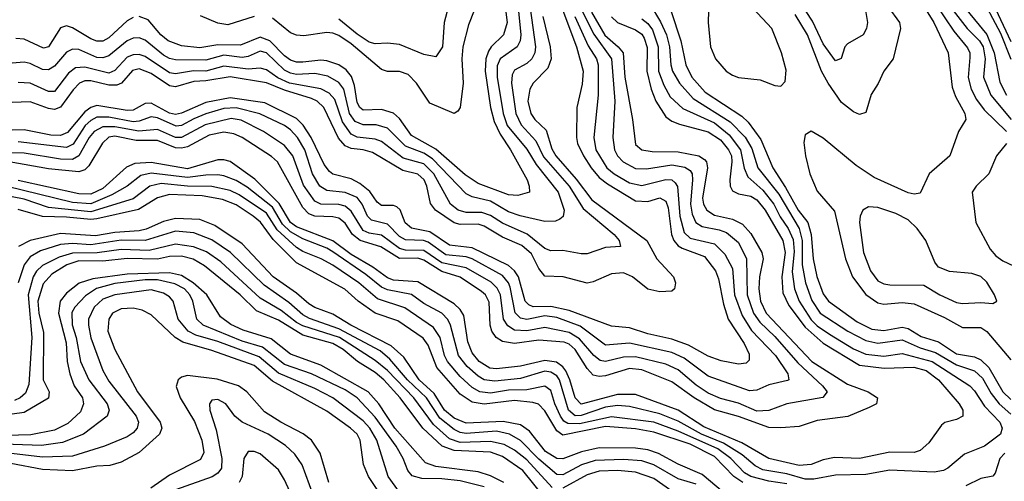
# Model space of a CAD drawing. Header units: inches. Extents: x 884549 to 1028252, y 526810 to 653624.
# Tile 831 of 1056: x 972435 to 975688, y 623214 to 624740. Entities that reach past the tile are written whole.
import ezdxf

# ---------------------------------------------------------------- set-up
doc = ezdxf.new("R2010")
doc.units = ezdxf.units.IN
doc.header["$MEASUREMENT"] = 0
doc.layers.add('A9672', color=7, linetype='Continuous')

msp = doc.modelspace()

# ---------------------------------------------------------------- linework, layer by layer
at = {"layer": 'A9672', "color": 5}
for points, elevation in [([(975354.3, 624894.3), (975455.4, 624730), (975502.6, 624630), (975516.2, 624516.2), (975526.3, 624486.3), (975558, 624430), (975560.7, 624410), (975536.8, 624370), (975508.3, 624290), (975439.4, 624230), (975410, 624166.8), (975390, 624163), (975370, 624168), (975258.2, 624218.2), (975198.3, 624258.3), (975090, 624348.6), (975050, 624370.8), (975030, 624359.5), (975026.1, 624333.9), (975030.7, 624289.3), (975045.1, 624230), (975070, 624172.8), (975127.1, 624107.1), (975163.7, 623950), (975186.6, 623890), (975230, 623831.6), (975270, 623804.1), (975290, 623800.2), (975350, 623805.2), (975390, 623800.6), (975490, 623755.8), (975550, 623722.5), (975610, 623722.7), (975630, 623709.7), (975710, 623615.3)], 2720), ([(974111.7, 624850), (974139.1, 624650), (974136.5, 624630), (974127.2, 624610), (974110, 624595.3), (974070, 624573), (974062.2, 624557.8), (974059.7, 624530), (974074.2, 624430), (974092.2, 624392.2), (974139.8, 624339.8), (974166, 624286), (974250.9, 624190), (974296.2, 624116.2), (974399.1, 624030), (974416, 624010), (974420.4, 623990), (974370, 623987.3), (974310, 623966.2), (974290, 623965.7), (974230, 623976.8), (974190, 623975.6), (974170, 623983.5), (974111.5, 624031.5), (974030, 624067.3), (973990, 624092.7), (973962.3, 624102.3), (973910, 624103), (973883.6, 624110), (973858.8, 624130), (973803.5, 624230), (973770, 624263.8), (973702.1, 624282.1), (973630, 624337.4), (973610, 624344.5), (973550, 624351.5), (973530, 624361), (973501.9, 624401.9), (973476, 624476), (973457, 624497), (973430, 624511.6), (973326.4, 624530), (973287.7, 624547.7), (973250, 624573.8), (973230, 624579.7), (973190, 624576), (973110, 624586.5), (973050, 624569.5), (973008.9, 624571.1), (972950, 624560.4), (972930, 624563.9), (972850, 624617.9), (972830, 624624.5), (972810, 624623.8), (972790, 624615.5), (972750, 624572), (972730, 624563.4), (972650, 624582.5), (972620, 624580), (972596.9, 624563.1), (972550, 624502.6), (972530, 624502.3), (972470, 624529.6), (972430, 624532.3)], 2460), ([(975216.2, 624850), (975236.3, 624730), (975233.1, 624710), (975222, 624690), (975170, 624660.2), (975161.2, 624650), (975148.6, 624611.4), (975130, 624603.7), (975090, 624659.7), (975054.4, 624734.4), (975015, 624795)], 2660), ([(975603.8, 624830), (975675, 624695), (975709.7, 624609.7)], 2820), ([(975633.4, 624830), (975710, 624667.4)], 2840), ([(974035.2, 624810), (974045.6, 624730), (974033.9, 624690), (973992.8, 624650), (973984.1, 624635.9), (973975.2, 624610), (973972.7, 624570), (973990.2, 624450), (974002.7, 624402.7), (974021.9, 624361.9), (974056.7, 624310), (974111.3, 624210), (974118.5, 624190), (974119.5, 624170), (974081.1, 624158.9), (974050, 624161.1), (973950, 624198.6), (973906.9, 624226.9), (973810, 624311.6), (973730, 624357.5), (973690, 624412.8), (973670, 624431.2), (973630, 624442.4), (973570, 624440.6), (973558.6, 624450), (973550, 624466), (973541.7, 624521.8), (973531.5, 624551.5), (973513.6, 624573.6), (973490, 624590.2), (973450, 624604.1), (973430, 624606.2), (973370, 624599.6), (973350, 624599.5), (973330, 624605.9), (973310, 624620.2), (973261.8, 624670), (973230, 624682.3), (973164.7, 624655.3), (973090, 624656.4), (973030, 624646.4), (972970, 624652.7), (972926.1, 624670), (972901.9, 624690), (972859.1, 624739.1), (972830, 624750.6)], 2420), ([(973858.9, 624810), (973837.1, 624730), (973831.8, 624650), (973810, 624617.4), (973770, 624625), (973690, 624657.2), (973650, 624662.3), (973610, 624660.3), (973590, 624665.2), (973550, 624691.7), (973490, 624741.2)], 2360), ([(975533.6, 624810), (975630, 624690.3), (975654.6, 624630), (975673.1, 624533.1), (975695.1, 624490)], 2780), ([(974291.7, 624770), (974332, 624692), (974390, 624610), (974401.4, 624470), (974395.2, 624350), (974400.2, 624310), (974410.1, 624290), (974428.4, 624270), (974470, 624247.6), (974506.4, 624246.4), (974590, 624260.4), (974632, 624252), (974650, 624240.8), (974657.1, 624230), (974658, 624210), (974651.1, 624130), (974656.5, 624096.5), (974668.8, 624070), (974690, 624056.8), (974745.7, 624045.7), (974770, 624036.3), (974810, 624003.3), (974836.7, 623950), (974838.8, 623830), (974858.9, 623770), (974879.9, 623739.9), (974930, 623693), (975005.7, 623605.7), (975087.4, 623530), (975102.2, 623510), (975088.6, 623491.4), (974970, 623470.7), (974910, 623447.9), (974870, 623446.7), (974810, 623473.1), (974750, 623488), (974710, 623505.1), (974670, 623531.8), (974610, 623582.2), (974570, 623601.5), (974470, 623625.4), (974430, 623624.2), (974370, 623609.9), (974353.2, 623613.2), (974332.4, 623630), (974284.8, 623684.8), (974250, 623705.9), (974170, 623722.1), (974110, 623712.1), (974070, 623713.4), (974047.5, 623727.6), (974034, 623750), (974023.4, 623830), (974012.4, 623852.4), (973992.4, 623872.3), (973910, 623920.1), (973830, 623936.6), (973770, 623976.9), (973710, 623978.2), (973690, 623983.7), (973630, 624027.6), (973590, 624034.2), (973570, 624043.3), (973530, 624107.1), (973510, 624123.1), (973490, 624128.8), (973430, 624130.4), (973410, 624140.2), (973372.8, 624192.8), (973337.2, 624290), (973310, 624323.9), (973241, 624370), (973167.2, 624407.2), (973133.6, 624413.6), (973048.1, 624391.9), (972970, 624350.3), (972950, 624350), (972890, 624377.3), (972829.1, 624370.9), (972750, 624385.9), (972710, 624385.9), (972681.5, 624370), (972665, 624350), (972630.9, 624290), (972610, 624278.1), (972570, 624278.5), (972450, 624298.9), (972330, 624299.5)], 2560), ([(974323.9, 624763.9), (974368.3, 624688.3), (974412.7, 624650), (974428.4, 624630), (974434, 624550), (974459.9, 624410), (974470, 624327.2), (974490, 624309.3), (974524.3, 624304.3), (974610, 624303.3), (974678.5, 624290), (974697.8, 624277.8), (974703.8, 624270), (974707.4, 624250), (974691.1, 624150), (974694.6, 624130), (974705.4, 624110), (974730, 624093.5), (974790, 624080.2), (974823.5, 624063.5), (974850, 624033.7), (974886.6, 623970), (974890.9, 623950), (974878.8, 623890), (974877.1, 623850), (974882.5, 623810), (974901.4, 623770), (975052.2, 623610), (975170, 623535.9), (975238.2, 623510), (975269.3, 623490), (975265.8, 623470), (975241.7, 623458.3), (975171.2, 623428.8), (975070, 623415.6), (975010, 623395.9), (974949.4, 623390.6), (974910, 623392.3), (974810, 623428.3), (974730, 623450.8), (974663.5, 623490), (974590, 623542.9), (974490, 623582.4), (974450, 623586.6), (974370, 623562.4), (974350, 623560.5), (974330, 623565.2), (974310, 623587.3), (974270, 623650), (974250, 623667.3), (974233.8, 623673.8), (974150, 623680.6), (974070, 623669.8), (974030, 623675.8), (974009.1, 623689.1), (973994.9, 623710), (973989.5, 623730), (973986.3, 623806.3), (973974.1, 623830), (973961.3, 623841.3), (973890, 623889.1), (973830, 623907.4), (973770, 623945.6), (973750, 623951.4), (973690, 623950.8), (973628.7, 623988.7), (973559.8, 624010), (973534.2, 624030), (973510, 624067), (973490, 624083.5), (973470, 624088.7), (973410.2, 624090.2), (973390, 624098.2), (973370, 624118.7), (973287.2, 624270), (973267.4, 624287.4), (973170, 624350.2), (973143, 624363), (973110, 624368.4), (973061.4, 624358.6), (972990, 624319.6), (972970, 624314.8), (972950, 624316.4), (972890, 624340.3), (972820.4, 624340.4), (972750, 624354.4), (972730, 624351.6), (972708.3, 624331.6), (972663.7, 624256.3), (972650, 624243.6), (972630, 624237.1), (972530, 624247.3), (972350, 624279)], 2580), ([(974080.8, 624790), (974090.9, 624689.1), (974088.2, 624670), (974078.1, 624650), (974022.4, 624610), (974012.9, 624587.1), (974012.9, 624550), (974032.1, 624430), (974046, 624390), (974110, 624312), (974140.9, 624260.9), (974213.7, 624170), (974233.9, 624110), (974230.5, 624089.5), (974219.9, 624080.1), (974205.7, 624074.3), (974170, 624072.4), (974088.3, 624091.7), (974050, 624104.6), (973990, 624140.4), (973930, 624154.7), (973910, 624163.9), (973799.4, 624279.4), (973770, 624298.4), (973710, 624321.4), (973650, 624380.7), (973612.6, 624392.6), (973570, 624392), (973543.2, 624403.2), (973525.2, 624430), (973506, 624510), (973490, 624532.1), (973453.3, 624553.3), (973410, 624561.9), (973350, 624558.2), (973330, 624562.9), (973310, 624572.7), (973250, 624630.5), (973230, 624635.5), (973190, 624618.1), (973170, 624614.8), (973110, 624622.9), (973050, 624606), (972950, 624606.5), (972930, 624611), (972910, 624622.7), (972850, 624672.2), (972830, 624679.8), (972810, 624678.6), (972790, 624669.4), (972730, 624620.2), (972710, 624613.3), (972690, 624615.1), (972630, 624640.7), (972610, 624641.9), (972590, 624632.3), (972550, 624585.6), (972530, 624573.4), (972510, 624574.8), (972470, 624594.7), (972450, 624599.6), (972370, 624592.5)], 2440), ([(974229.5, 624769.5), (974274.2, 624650), (974296.8, 624570), (974293, 624527), (974275.5, 624450), (974274.1, 624350), (974278.2, 624330), (974297.3, 624290), (974323.4, 624250), (974350, 624218.4), (974377, 624197), (974470, 624140.6), (974510, 624139.2), (974550, 624151), (974570, 624140.1), (974577.6, 624117.6), (974588.9, 624030), (974595.8, 624010), (974610, 623992.8), (974624.2, 623984.2), (974697.1, 623957.1), (974733.3, 623910), (974743.5, 623883.5), (974760.2, 623800.2), (974775.7, 623750), (974828.4, 623670), (974845.5, 623634.5), (974845.3, 623614.7), (974835.6, 623604.4), (974810, 623601), (974752.6, 623612.6), (974710, 623628.3), (974644.3, 623664.3), (974590, 623684.4), (974510, 623702.1), (974450, 623721.5), (974390, 623727.1), (974250, 623779.3), (974190, 623792.4), (974131, 623791), (974117, 623797), (974105.5, 623810), (974082.6, 623890), (974070, 623909.9), (974050, 623927), (973930, 623986), (973855.1, 623995.1), (973790, 624039), (973730, 624051.1), (973708.2, 624068.2), (973691.6, 624111.6), (973681.3, 624121.3), (973670, 624125.6), (973630, 624125.4), (973616.4, 624136.4), (973591.6, 624171.6), (973558.9, 624198.9), (973530, 624213.9), (973470, 624229.6), (973458.5, 624238.5), (973440.9, 624260.9), (973398.6, 624350), (973371.1, 624391.1), (973350, 624412.7), (973245.1, 624465.1), (973130, 624481.9), (973050, 624465.9), (972970, 624431), (972950, 624426.6), (972930, 624431.1), (972870, 624463.5), (972850, 624462.8), (972810, 624440.8), (972790, 624439.5), (972690, 624456.2), (972670, 624450), (972650, 624434.8), (972592.8, 624367.2), (972570, 624356.5), (972538.4, 624358.4), (972450, 624376.2), (972410, 624374.8)], 2520), ([(973937, 624770), (973917.5, 624722.5), (973899.2, 624650), (973896.1, 624610), (973900, 624530), (973890.5, 624449.5), (973882.7, 624437.3), (973870.5, 624430), (973790, 624463.8), (973746.5, 624530), (973718.1, 624558.1), (973690, 624568.5), (973650, 624568.8), (973630, 624574.6), (973530, 624659.6), (973490, 624687.2), (973470, 624695.5), (973450, 624697.7), (973373.5, 624686.5), (973350, 624688.1), (973330, 624696.2), (973270, 624744.6)], 2380), ([(974518.1, 624790), (974552.6, 624732.6), (974572, 624690), (974581.5, 624650), (974586, 624590), (974592.2, 624570), (974615.4, 624530), (974659.7, 624479.7), (974782.1, 624402.1), (974831.7, 624351.7), (974854.1, 624314.1), (974874.2, 624250), (974943.5, 624163.5), (975010, 624050), (975020.5, 624010), (975019.9, 623930), (975030.9, 623870), (975051.6, 623811.6), (975080.1, 623770), (975170.9, 623710), (975230, 623679.4), (975270, 623670.7), (975350, 623681.8), (975410, 623654.9), (975460.5, 623640.5), (975530, 623599.4), (975590, 623579.8), (975615.7, 623555.7), (975644.7, 623504.7), (975670.5, 623470.5), (975710, 623436.1)], 2660), ([(974586.3, 624770), (974618.8, 624670), (974635.7, 624590), (974655.1, 624550), (974700, 624500), (974820.5, 624420.5), (974841.2, 624401.2), (974883.7, 624343.7), (974922.7, 624250), (974965.6, 624185.6), (975007.1, 624110), (975038.4, 624070), (975050, 624030), (975056.5, 623950), (975068.8, 623891.2), (975090, 623833.5), (975107.6, 623810), (975201.8, 623741.8), (975250, 623716.6), (975290, 623712.9), (975350, 623723.8), (975370, 623719.1), (975413.3, 623693.3), (975470, 623674.8), (975530, 623635.7), (975590, 623625.6), (975610, 623615.5), (975636.7, 623590), (975682.7, 623510), (975710, 623485.2)], 2680), ([(975303.4, 624783.4), (975341.2, 624730), (975344.7, 624710), (975321, 624610), (975290.2, 624570), (975271.2, 624528.8), (975247.8, 624492.2), (975230, 624433.3), (975210, 624426.3), (975190, 624435.2), (975150, 624466.2), (975105.8, 624530), (975084.4, 624570), (975037.6, 624690), (974996.7, 624756.7)], 2680), ([(975462.1, 624790), (975521.2, 624701.2), (975566.4, 624646.4), (975573.6, 624630), (975574.2, 624614.2), (975568.2, 624548.2), (975578.3, 624510), (975595.8, 624475.8), (975621.8, 624441.8), (975695.2, 624370)], 2740), ([(975503.2, 624790), (975565.7, 624710), (975605.5, 624670), (975617.7, 624650), (975624.7, 624610), (975619.3, 624550), (975643.3, 624490), (975710.5, 624410)], 2760), ([(974490, 624742.1), (974510, 624727), (974526, 624706), (974544.9, 624650), (974545.8, 624570), (974562.8, 624522.8), (974584.5, 624484.5), (974625.8, 624445.7), (974730, 624398.7), (974779.2, 624359.2), (974816.8, 624310), (974828.5, 624248.5), (974840.2, 624220.2), (974890, 624175.9), (974926.7, 624130), (974947.9, 624088), (974974, 624050), (974990, 624013.2), (974993.2, 623973.2), (974986.9, 623906.9), (974994.4, 623850), (975010.6, 623810), (975050, 623748.4), (975070, 623728.4), (975110, 623700.6), (975190, 623652.3), (975230, 623634.5), (975290, 623628.4), (975350, 623636.3), (975450.1, 623610.1), (975574.3, 623530), (975590, 623513.1), (975622.2, 623462.2), (975672.9, 623410), (975681.4, 623390), (975675.8, 623370), (975622.6, 623330), (975556, 623304), (975501.7, 623258.3), (975486.7, 623250), (975455.9, 623244.1), (975310, 623251.6), (975230, 623236.7), (975130, 623235.2), (975059, 623221), (975030, 623221.1), (974970, 623239.5), (974890, 623252.8), (974865.4, 623265.4), (974821.7, 623301.7), (974760.3, 623340.3), (974687.2, 623370), (974610, 623413.5), (974550, 623437.6), (974450, 623461.1), (974410, 623465.4), (974370, 623459.2), (974290, 623431.8), (974270, 623431.1), (974248.1, 623450), (974218.7, 623550), (974210, 623562.8), (974190, 623575.4), (974170, 623578), (974090, 623553.8), (974005.3, 623545.3), (973970, 623549.5), (973950, 623561.6), (973913.2, 623593.2), (973885.2, 623630), (973858.6, 623730), (973849.3, 623749.3), (973829.7, 623769.8), (973770, 623802.2), (973730, 623831.4), (973650, 623846.5), (973630, 623855.5), (973578.2, 623898.2), (973470, 623973), (973450, 623984.8), (973370, 624015.4), (973330, 624038.8), (973303.7, 624063.7), (973270, 624120.3), (973186.1, 624186.1), (973150, 624208.2), (973110, 624224.2), (973090, 624226.8), (973050, 624226.3), (972990, 624217.9), (972870, 624232.8), (972835.7, 624224.3), (972790.4, 624189.6), (972739.6, 624160.4), (972670, 624131.6), (972610, 624135.8), (972389.9, 624190.1)], 2640), ([(974163.7, 624750), (974187.7, 624650), (974191.1, 624610), (974180.2, 624579.8), (974131.9, 624530), (974120.1, 624510), (974113.9, 624470), (974123.8, 624430), (974137.4, 624410), (974174.1, 624374.1), (974193.2, 624313.2), (974206.2, 624290), (974273, 624213), (974324.8, 624144.8), (974507.4, 624010), (974540.4, 623950), (974595.1, 623890), (974602, 623870), (974598, 623850), (974590, 623843.1), (974550, 623840.7), (974510, 623849.3), (974459.5, 623890), (974430, 623903.1), (974390, 623900.1), (974330, 623873), (974310, 623869.1), (974230.3, 623890.3), (974170, 623891.7), (974150, 623917.7), (974125.5, 623965.5), (974093.5, 623993.5), (974030, 624021.5), (973970, 624057.9), (973950, 624063.6), (973890, 624062.6), (973870, 624068.7), (973809.3, 624110), (973792.8, 624132.8), (973780.1, 624190), (973770.9, 624210), (973750, 624228.9), (973701.4, 624241.4), (973601.1, 624301.1), (973570.1, 624310.1), (973530, 624314.3), (973510, 624322.6), (973488.4, 624348.4), (973439.4, 624450), (973418.4, 624470), (973399.5, 624479.5), (973310, 624506.2), (973250, 624530.9), (973130, 624550.7), (973050, 624537.1), (973010, 624534.9), (972950, 624517.8), (972930, 624521.1), (972870, 624562.2), (972830, 624576.9), (972808.2, 624571.8), (972771.9, 624530), (972756.2, 624523.8), (972730, 624523.7), (972670, 624537.5), (972650, 624537.2), (972632.8, 624530), (972611.7, 624508.3), (972570, 624451.1), (972550, 624443.3), (972530, 624446.3), (972470, 624468), (972410, 624465.7)], 2480), ([(972810, 624747), (972790, 624735.6), (972730, 624679.8), (972710, 624668.7), (972690, 624668.5), (972670, 624676.8), (972610, 624712.4), (972590, 624719.1), (972570, 624712.6), (972530.1, 624650), (972514, 624646), (972450, 624674.7), (972422.8, 624677.2)], 2420), ([(974269, 624750), (974313.7, 624653.7), (974340.2, 624610), (974346.2, 624590), (974346.3, 624490), (974331.9, 624350), (974338.5, 624310), (974374.9, 624250), (974399.1, 624230), (974450, 624200.2), (974490, 624191.4), (974570, 624211.6), (974590, 624210.1), (974601.1, 624201.1), (974608.8, 624188.8), (974616.5, 624090), (974630, 624036.8), (974650, 624017.6), (974730, 623998.9), (974764.7, 623964.7), (974790, 623917.2), (974796.2, 623830), (974822, 623762), (974853.1, 623713.1), (974931.7, 623630), (974972.8, 623570), (974975.6, 623550), (974972.2, 623547.8), (974910, 623533.7), (974870, 623515.6), (974846.5, 623513.5), (974710, 623561.8), (974630, 623621.5), (974590, 623639.6), (974450, 623670.4), (974370, 623664.7), (974286.7, 623726.7), (974210, 623755.7), (974170, 623760.8), (974110, 623748.6), (974090, 623753.5), (974071.6, 623771.6), (974055.5, 623855.5), (974050, 623870.3), (974030, 623894.2), (973929.4, 623949.4), (973910, 623955.7), (973843.2, 623963.2), (973784.8, 624004.8), (973769.7, 624009.7), (973710, 624012.3), (973690, 624023.6), (973650, 624064.3), (973597.5, 624077.5), (973584.2, 624090), (973566.4, 624130), (973550, 624151.9), (973510, 624169), (973450, 624175.1), (973426.3, 624190), (973403, 624230), (973376.9, 624310), (973352.9, 624350), (973330, 624375.7), (973310, 624390.2), (973228, 624428), (973150, 624448.5), (973110, 624445.7), (973050, 624428.4), (973010, 624412.5), (972970, 624389.6), (972951.7, 624388.3), (972890, 624415.6), (972870, 624418.9), (972830, 624404.2), (972810, 624402.2), (972730, 624417.1), (972690, 624417), (972670, 624406.8), (972651.2, 624390), (972611.3, 624328.7), (972590, 624316.9), (972430, 624336.2)], 2540), ([(974390, 624749.3), (974410, 624730), (974470, 624706.6), (974490, 624691.4), (974498.2, 624678.2), (974507.7, 624647.7), (974507, 624570), (974521.3, 624510), (974536.3, 624470), (974570, 624418.7), (974590, 624404.1), (974614.5, 624394.5), (974710, 624368.8), (974750, 624342.5), (974777.3, 624310), (974786.3, 624290), (974788.3, 624270), (974781.3, 624210), (974782.3, 624190), (974790, 624174.2), (974810, 624163.8), (974850, 624156.8), (974870, 624144), (974897.7, 624110), (974956.3, 624010), (974963.5, 623970), (974952.5, 623890), (974956.6, 623836.6), (974975.8, 623795.8), (975030, 623724.1), (975090, 623670.3), (975210, 623598.4), (975291.3, 623588.7), (975388.9, 623591.1), (975430, 623580.3), (975470.4, 623550), (975538.5, 623470), (975551.3, 623450), (975551, 623430), (975530, 623418.9), (975491.7, 623408.3), (975480.2, 623399.8), (975438.9, 623341.1), (975410, 623316.5), (975390, 623309.9), (975310, 623310.6), (975210, 623290.2), (975127.2, 623292.8), (975090, 623285.6), (975050, 623269.9), (975010, 623266.9), (974910, 623290.2), (974821.3, 623341.3), (974694.9, 623394.9), (974610, 623449.8), (974470, 623501.6), (974410, 623501), (974289.6, 623469.6), (974270, 623489.9), (974252.8, 623550), (974239.4, 623579.4), (974230, 623593.1), (974208, 623608), (974170, 623613.4), (974090, 623594.4), (974010, 623586.2), (973988.5, 623588.5), (973952.9, 623610), (973930, 623638.5), (973915.2, 623675.2), (973902.5, 623762.5), (973890, 623782.4), (973870, 623800.4), (973750, 623873), (973670, 623879.3), (973650, 623886.5), (973602, 623922), (973530, 623963.9), (973470, 624008.9), (973350, 624055.2), (973329.7, 624070), (973292.2, 624132.2), (973212.4, 624212.4), (973130, 624270.5), (973110, 624277), (973090, 624277), (972990, 624247), (972870, 624267.9), (972815.4, 624264.6), (972787.9, 624252.1), (972710, 624181.7), (972670, 624163.2), (972630, 624164.2), (972430, 624208.1)], 2620), ([(973210, 624750), (973122.5, 624722.5), (973090, 624728.1), (973032.8, 624752.8)], 2380), ([(975694.8, 624330), (975662, 624290), (975636.8, 624230), (975594.7, 624190), (975582, 624170), (975594.4, 624070), (975641.5, 623981.5), (975659.6, 623959.6), (975682.9, 623942.9), (975737, 623917)], 2740), ([(974970, 623206.4), (974910, 623214.9), (974850.1, 623230.1), (974830, 623242.8), (974784.7, 623290), (974742, 623322), (974610, 623380.5), (974530, 623409.6), (974390, 623427.3), (974284.7, 623404.7), (974245.7, 623405.7), (974233.2, 623413.2), (974221.7, 623430), (974203, 623470), (974190, 623514.4), (974170, 623529.2), (974110, 623516.4), (974050, 623515.2), (973990, 623505.4), (973955.4, 623510), (973930, 623524.3), (973890, 623560.4), (973848.5, 623610), (973838.6, 623630), (973823.7, 623690), (973802.6, 623722.6), (973707.9, 623787.9), (973617.2, 623817.2), (973555.7, 623870), (973470, 623928.7), (973431.5, 623950), (973370, 623973.2), (973350, 623986.6), (973285.2, 624045.2), (973250, 624100.7), (973160.7, 624160.7), (973130, 624175.5), (973070, 624188.1), (972990, 624189.5), (972902.1, 624197.9), (972865.4, 624190), (972810, 624148.1), (972670, 624104.4), (972530, 624119.3), (972450, 624146.5), (972410, 624154.1)], 2660), ([(974824, 623210), (974794.6, 623230), (974730, 623296), (974650, 623337), (974530, 623376.6), (974470, 623388), (974370, 623395.3), (974230, 623367), (974210, 623381.3), (974170, 623447), (974148.9, 623468.9), (974130, 623475), (974070, 623481.2), (973970, 623469.2), (973930, 623475.9), (973890, 623502.7), (973813.6, 623590), (973784.4, 623664.4), (973767.8, 623687.8), (973684.1, 623744.1), (973610, 623770.5), (973552.8, 623810), (973509.3, 623849.3), (973350, 623936.4), (973272.9, 624012.9), (973230.8, 624070.8), (973207, 624090), (973150, 624127.4), (973105, 624145), (973037.9, 624157.9), (972930, 624162.2), (972890, 624150.5), (972827.9, 624112.1), (972690, 624081.4), (972670, 624079.2), (972590, 624087.5), (972510, 624088.8), (972430, 624112)], 2680), ([(974759, 623179), (974690, 623237.2), (974610, 623270.7), (974545.9, 623305.9), (974510, 623317.9), (974470, 623323.6), (974350, 623324.8), (974291.4, 623311.4), (974230, 623289.1), (974210, 623289.4), (974172.5, 623312.5), (974119.8, 623379.8), (974090, 623400.7), (974032.4, 623412.4), (973910, 623406.9), (973870, 623423.5), (973838.9, 623450), (973804, 623504), (973755.2, 623550), (973704.7, 623624.7), (973662.5, 623662.4), (973529, 623730), (973470, 623766.3), (973410, 623788.5), (973390, 623800.8), (973350, 623836.3), (973272.8, 623890), (973170, 623999), (973079.9, 624059.9), (973030, 624078.9), (972950, 624083), (972910, 624072.7), (972853, 624047), (972830, 624041.5), (972750, 624037), (972685.8, 624025.8), (972570, 624033.7), (972469.9, 624010.2), (972431.4, 623990)], 2720), ([(974670, 623205.2), (974610, 623222.3), (974530, 623268.9), (974490, 623282.4), (974430, 623286.7), (974336.7, 623283.3), (974290.8, 623269.2), (974230, 623236.2), (974210, 623236.4), (974150, 623287.3), (974090, 623349.7), (974053.4, 623370), (974010, 623380.2), (973910, 623372.7), (973890, 623375.3), (973870, 623385.7), (973823.5, 623423.5), (973778.9, 623490), (973716, 623550), (973658.2, 623618.2), (973625.5, 623645.5), (973490, 623718.3), (973392.3, 623752.3), (973370, 623764.4), (973324.7, 623804.7), (973242.3, 623862.3), (973131.4, 623970), (973070, 624011.7), (973010, 624035.5), (972950, 624040.8), (972850, 624009.6), (972770, 624011.2), (972670, 623995.6), (972610, 623999.6), (972570, 623997.3), (972504.1, 623975.9), (972470, 623956.5), (972449.9, 623930.1), (972429.8, 623870)], 2740), ([(974194.5, 623194.5), (974110, 623285), (974070, 623316.8), (974035.9, 623335.9), (973990, 623345.9), (973890, 623343.1), (973855.1, 623355.1), (973802.4, 623402.4), (973737.5, 623490), (973650, 623580.4), (973610, 623614), (973491.7, 623690), (973370, 623727.7), (973350, 623738.9), (973299, 623779), (973230, 623819.4), (973099.5, 623939.5), (973052.2, 623972.2), (973009.6, 623989.6), (972950, 623997.7), (972863.3, 623976.7), (972770, 623980.8), (972690.9, 623969.1), (972610, 623967.9), (972565.3, 623954.7), (972510, 623927.6), (972490.8, 623909.2), (972479.5, 623890), (972463.1, 623830), (972475, 623690), (972465.8, 623534.2), (972454.1, 623505.9), (972436.8, 623490), (972418.4, 623481.6)], 2760), ([(974165.6, 623165.6), (974097.3, 623250), (974030, 623296.8), (973990, 623310.8), (973870, 623316.5), (973830.8, 623330.8), (973766.5, 623390), (973691.6, 623490), (973638.6, 623550), (973610, 623573.8), (973550.6, 623610.6), (973503.3, 623650), (973470, 623669.8), (973370, 623697.3), (973290, 623747.3), (973217.3, 623777.3), (973163.7, 623830), (973046.1, 623926.1), (973008.2, 623948.2), (972970, 623958.3), (972930, 623956.8), (972890, 623948), (972790, 623950.4), (972710, 623942.3), (972630, 623943), (972591.4, 623930), (972541.4, 623898.6), (972513.2, 623866.8), (972495.5, 623810), (972498.3, 623770), (972514, 623706), (972513.1, 623550), (972532.7, 623510), (972530, 623489.6), (972450, 623441.3), (972330, 623425.6)], 2780), ([(974034.6, 623210), (973990, 623232.5), (973950, 623246.2), (973810, 623263.2), (973775.9, 623275.9), (973674.7, 623390), (973621.3, 623470), (973586.1, 623510), (973430, 623598.2), (973330, 623634.4), (973265.5, 623685.5), (973173.7, 623713.8), (973132.9, 623732.9), (973098, 623758), (973053.8, 623830), (973008.7, 623870), (972970, 623894.8), (972930, 623903.3), (972790, 623899.3), (972676.7, 623883.4), (972631.4, 623868.6), (972590, 623836.2), (972568.9, 623810), (972563.3, 623770), (972588.4, 623671.6), (972592.2, 623610), (972600.3, 623570), (972615.4, 623530), (972642.5, 623490), (972646.4, 623470), (972635.7, 623444.3), (972594.7, 623405.3), (972550, 623383.9), (972472.1, 623367.9), (972350, 623365)], 2820), ([(973970, 623196.6), (973890, 623215.5), (973830, 623222.6), (973763.2, 623223.2), (973732.2, 623232.2), (973717, 623250), (973701.8, 623290), (973678.4, 623330), (973610, 623426.5), (973550.3, 623490), (973510, 623516.1), (973398.7, 623570), (973310, 623600.7), (973237.5, 623657.5), (973170, 623677.3), (973041.1, 623730), (973020.3, 623750), (973007.2, 623810), (972997.6, 623830), (972979.9, 623850), (972947.2, 623867.2), (972890, 623880), (972850, 623880), (972750, 623867.8), (972688.7, 623851.3), (972652.6, 623827.4), (972617.4, 623790), (972607.6, 623772.4), (972608.1, 623731.9), (972622.1, 623690), (972635.6, 623610), (972663.2, 623550), (972723.7, 623470), (972731.1, 623450), (972723.7, 623430), (972646.2, 623370), (972577, 623343), (972506.9, 623333.1), (972350, 623337.7)], 2840), ([(973690, 623178.7), (973652, 623230), (973614.5, 623350), (973592.2, 623390), (973570, 623414.7), (973470, 623490.2), (973410, 623521), (973290, 623571.3), (973226, 623626), (973090, 623676.1), (973017.4, 623697.4), (972991.4, 623710), (972958.8, 623750), (972942.1, 623810), (972930, 623824.2), (972910, 623835.7), (972870, 623846.5), (972750, 623830.4), (972710, 623815.9), (972681, 623790), (972662.8, 623750), (972662.1, 623730), (972670, 623688.3), (972710, 623580.1), (972730, 623544.9), (972819.9, 623430), (972828.1, 623410), (972823.4, 623390), (972810, 623374.6), (972790, 623361.8), (972715.2, 623330), (972610, 623297.7), (972510, 623294), (972370, 623310.6)], 2860), ([(973651.9, 623131.9), (973587.6, 623230), (973570.9, 623270), (973559.8, 623350), (973549.9, 623370), (973527.7, 623390), (973450, 623446.7), (973270, 623545), (973210, 623596.8), (973070, 623646.6), (972973.6, 623673.6), (972949.2, 623690), (972870, 623763.9), (972839.4, 623779.4), (972810, 623786.5), (972770, 623784), (972741.5, 623770), (972729.3, 623750), (972726.8, 623710), (972749.2, 623650), (972824.7, 623510), (972898.8, 623410), (972905, 623390), (972897.2, 623370), (972830, 623309.2), (972770, 623277.6), (972733.3, 623266.7), (972690, 623264.5), (972610, 623248.9), (972510, 623253.5), (972406.3, 623273.7)], 2880), ([(973456.4, 623210), (973427.8, 623307.8), (973399, 623350), (973371.8, 623371.8), (973297.3, 623410), (973244.2, 623444.2), (973185.6, 623510), (973158, 623530), (973087.6, 623552.4), (972990, 623563.7), (972970, 623559), (972958.3, 623550), (972952.1, 623527.9), (972965.3, 623490), (973012.4, 623412.4), (973037.2, 623350), (973043.3, 623310), (973033, 623287), (972930, 623234.9), (972867.9, 623192.1)], 2920), ([(973404.9, 623170), (973368.6, 623268.6), (973344.6, 623304.6), (973313, 623333), (973256.4, 623370), (973170.2, 623410.2), (973146.2, 623430), (973116, 623470), (973090, 623485), (973070, 623482), (973062, 623470), (973063.3, 623450), (973084.3, 623384.3), (973103.1, 623290), (973101.7, 623258.3), (973090, 623240.8), (973070.5, 623229.5), (972950, 623186.8)], 2940), ([(973351.1, 623130), (973310, 623219.8), (973290, 623252.4), (973230, 623305.2), (973210, 623313.1), (973190, 623313.2), (973175.7, 623290), (973170.6, 623230), (973160.1, 623210)], 2960), ([(975690, 623307.3), (975672.7, 623290), (975658.2, 623241.8), (975650, 623231.7), (975610, 623223.8), (975560.5, 623199.5)], 2660), ([(974590, 623182), (974530, 623224), (974470, 623244.9), (974410.3, 623250.3), (974350, 623248), (974310, 623236.1), (974230, 623191.8)], 2760)]:
    msp.add_lwpolyline(points, dxfattribs=dict(at, elevation=elevation))
for points, elevation in [([(974750, 624856), (974730.9, 624849.1), (974717.7, 624830), (974712.3, 624807.7), (974709.4, 624730.6), (974717, 624650), (974734.2, 624610), (974769.2, 624570), (974790, 624556.3), (974810, 624548.9), (974881.2, 624541.2), (974930, 624522.7), (974950, 624520.2), (974964.5, 624535.5), (974967.7, 624572.3), (974952.2, 624630), (974919.4, 624710), (974810, 624829), (974790, 624844.1), (974765.2, 624854.8)], 2720), ([(975239.1, 624120.9), (975220.2, 624110), (975211.4, 624090), (975209.3, 624070), (975222.5, 623970), (975245.5, 623910), (975270, 623877.3), (975290, 623866.8), (975310, 623864.1), (975422.2, 623862.2), (975474.4, 623830), (975530, 623805), (975550, 623801.9), (975610, 623805.7), (975650, 623801.5), (975663.6, 623810), (975655.5, 623830), (975630, 623872.2), (975610, 623890.9), (975581, 623901), (975507.1, 623907.2), (975470, 623922.2), (975458.5, 623938.5), (975428.8, 624010), (975399.9, 624050), (975370, 624078.3), (975330, 624099.1), (975270, 624119.2)], 2740)]:
    msp.add_lwpolyline(points, close=True, dxfattribs=dict(at, elevation=elevation))

doc.saveas('drawing.dxf')
